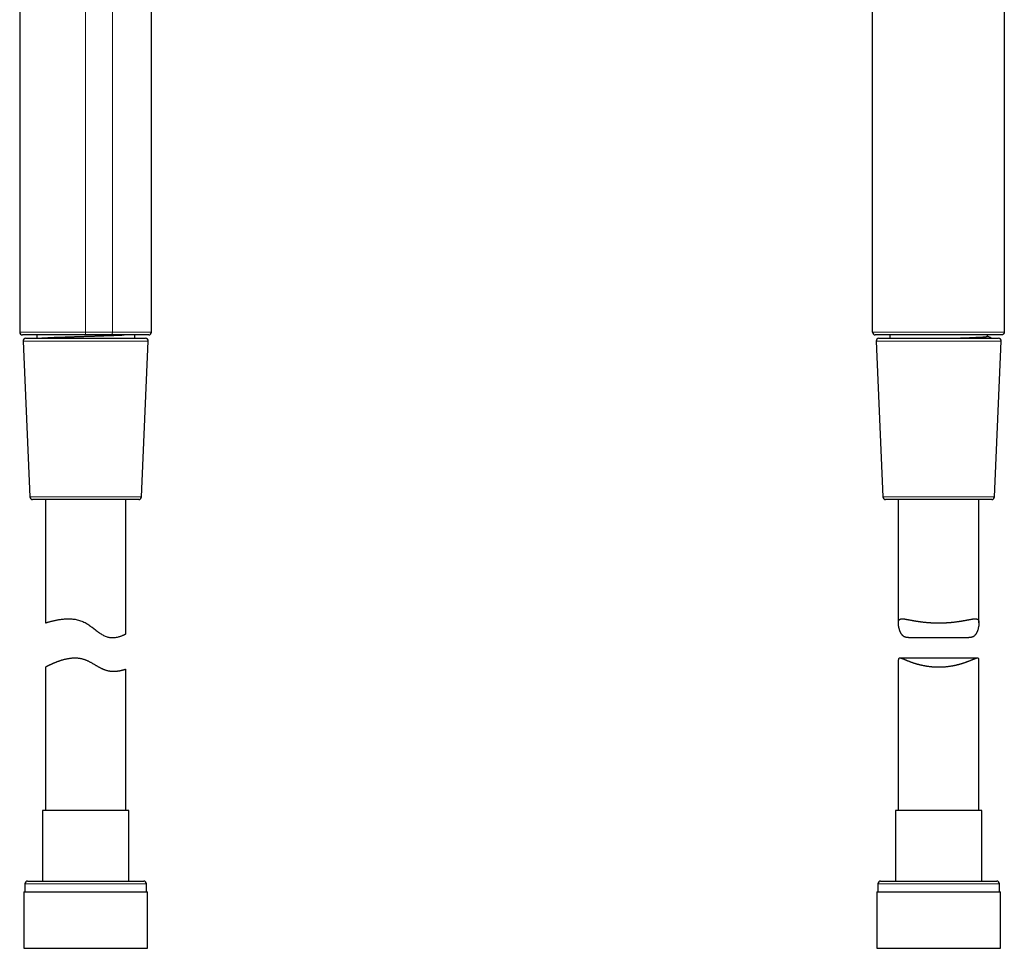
# Model space of a CAD drawing. Header units: millimetres. Extents: x 8 to 436, y 12 to 764.
# Tile 452 of 656: x 61 to 244, y 418 to 591. Entities that reach past the tile are written whole.
import ezdxf

# ---------------------------------------------------------------- set-up
doc = ezdxf.new("R2010")
doc.units = ezdxf.units.MM

msp = doc.modelspace()

# ---------------------------------------------------------------- linework, layer by layer
at = {"color": 252, "linetype": 'Continuous', "lineweight": 0}
for p, q in [((85.61, 532.73), (85.61, 660.36)), ((78.37, 657.72), (78.37, 532.73)), ((73.37, 655.9), (73.37, 532.73)), ((85.02, 531.07), (61.76, 531.07)), ((232.04, 531.07), (220.42, 531.07)), ((243.67, 531.07), (232.04, 531.07)), ((63.02, 502.07), (83.76, 502.07)), ((221.67, 502.07), (232.04, 502.07)), ((232.04, 502.07), (242.42, 502.07)), ((84.69, 430.09), (62.09, 430.09)), ((232.04, 430.09), (220.74, 430.09)), ((243.34, 430.09), (232.04, 430.09))]:
    msp.add_line(p, q, dxfattribs=at)
at = {"color": 7, "linetype": 'Continuous', "lineweight": 30}
for p, q in [((85.62, 532.73), (85.62, 660.36)), ((219.75, 532.73), (219.75, 655.9)), ((244.25, 655.9), (244.25, 532.73)), ((61.12, 651.44), (61.12, 532.73)), ((73.37, 532.23), (61.62, 532.23)), ((62.26, 531.59), (84.52, 531.59)), ((64.29, 532.23), (64.29, 531.59)), ((78.17, 532.23), (73.37, 532.23)), ((85.11, 532.23), (78.17, 532.23)), ((243.75, 532.23), (220.25, 532.23)), ((220.92, 531.59), (243.17, 531.59)), ((222.94, 532.23), (222.94, 531.59)), ((241.14, 531.97), (241.14, 532.23)), ((61.76, 531.07), (63.02, 502.07)), ((83.76, 502.07), (85.02, 531.07)), ((220.42, 531.07), (221.67, 502.07)), ((242.42, 502.07), (243.67, 531.07)), ((83.26, 501.59), (63.52, 501.59)), ((65.89, 501.59), (65.89, 478.64)), ((80.89, 476.6), (80.89, 501.59)), ((232.04, 501.59), (222.17, 501.59)), ((224.54, 501.59), (224.54, 478.63)), ((241.92, 501.59), (232.04, 501.59)), ((239.54, 478.63), (239.54, 501.59)), ((226.46, 475.9), (237.63, 475.9)), ((224.54, 471.71), (224.54, 443.71)), ((239.27, 472.07), (224.82, 472.07)), ((239.54, 443.71), (239.54, 471.71)), ((65.89, 470.38), (65.89, 443.71)), ((80.89, 443.71), (80.89, 470.02)), ((65.34, 443.71), (65.34, 430.59)), ((81.44, 443.71), (65.34, 443.71)), ((81.44, 430.59), (81.44, 443.71)), ((223.99, 443.71), (223.99, 430.59)), ((232.04, 443.71), (223.99, 443.71)), ((240.09, 443.71), (232.04, 443.71)), ((240.09, 430.59), (240.09, 443.71)), ((62.59, 430.59), (84.19, 430.59)), ((221.24, 430.59), (232.04, 430.59)), ((232.04, 430.59), (242.84, 430.59)), ((61.92, 428.59), (61.92, 418.09)), ((61.92, 428.59), (84.87, 428.59)), ((62.09, 430.09), (62.09, 428.59)), ((84.69, 428.59), (84.69, 430.09)), ((84.87, 418.09), (84.87, 428.59)), ((220.57, 428.59), (220.57, 418.09)), ((220.57, 428.59), (232.04, 428.59)), ((220.74, 430.09), (220.74, 428.59)), ((232.04, 428.59), (243.52, 428.59)), ((243.34, 428.59), (243.34, 430.09)), ((243.52, 418.09), (243.52, 428.59)), ((61.92, 418.09), (84.87, 418.09)), ((220.57, 418.09), (232.04, 418.09)), ((232.04, 418.09), (243.52, 418.09))]:
    msp.add_line(p, q, dxfattribs=at)
at = {"color": 252, "linetype": 'Continuous', "lineweight": 0, "flags": 128}
msp.add_lwpolyline([(78.37, 532.73), (78.37, 532.68), (78.37, 532.64), (78.36, 532.6), (78.36, 532.56), (78.35, 532.52), (78.34, 532.48), (78.33, 532.44), (78.32, 532.41), (78.31, 532.37), (78.3, 532.35), (78.28, 532.32), (78.27, 532.3), (78.25, 532.28), (78.24, 532.26), (78.22, 532.25), (78.2, 532.24), (78.18, 532.23), (78.17, 532.23)], dxfattribs=at)
at = {"color": 7, "linetype": 'Continuous', "lineweight": 30, "flags": 128}
msp.add_lwpolyline([(65.89, 478.64), (65.89, 478.64), (65.9, 478.64), (65.92, 478.65), (65.94, 478.65), (65.96, 478.66), (65.99, 478.67), (66.03, 478.68), (66.07, 478.69), (66.12, 478.7), (66.17, 478.72), (66.23, 478.73), (66.29, 478.75), (66.36, 478.77), (66.43, 478.79), (66.51, 478.81), (66.59, 478.83), (66.68, 478.86), (66.77, 478.88), (66.87, 478.91), (66.97, 478.93), (67.08, 478.96), (67.19, 478.99), (67.31, 479.02), (67.43, 479.04), (67.56, 479.07), (67.69, 479.1), (67.83, 479.13), (67.97, 479.16), (68.11, 479.18), (68.26, 479.21), (68.42, 479.24), (68.58, 479.26), (68.74, 479.29), (68.91, 479.31), (69.08, 479.33), (69.26, 479.35), (69.44, 479.37), (69.62, 479.38), (69.81, 479.39), (70, 479.4), (70.2, 479.4), (70.4, 479.4), (70.6, 479.39), (70.8, 479.38), (71, 479.36), (71.21, 479.34), (71.42, 479.31), (71.63, 479.27), (71.84, 479.22), (72.05, 479.17), (72.26, 479.11), (72.46, 479.05), (72.67, 478.97), (72.87, 478.89), (73.07, 478.8), (73.27, 478.7), (73.46, 478.59), (73.66, 478.48), (73.82, 478.38), (73.98, 478.27), (74.13, 478.16), (74.29, 478.05), (74.44, 477.93), (74.6, 477.82), (74.9, 477.58), (75.2, 477.35), (75.35, 477.23), (75.5, 477.12), (75.65, 477), (75.8, 476.89), (75.95, 476.79), (76.1, 476.68), (76.26, 476.58), (76.41, 476.49), (76.57, 476.4), (76.72, 476.31), (76.88, 476.24), (77.04, 476.17), (77.2, 476.1), (77.37, 476.05), (77.52, 476.01), (77.68, 475.97), (77.84, 475.95), (77.99, 475.93), (78.14, 475.91), (78.29, 475.91), (78.44, 475.91), (78.58, 475.91), (78.78, 475.92), (78.96, 475.94), (79.14, 475.97), (79.31, 476.01), (79.47, 476.05), (79.63, 476.09), (79.77, 476.13), (79.91, 476.18), (80.02, 476.21), (80.12, 476.25), (80.22, 476.29), (80.31, 476.33), (80.4, 476.36), (80.47, 476.4), (80.55, 476.43), (80.61, 476.46), (80.67, 476.49), (80.72, 476.52), (80.76, 476.54), (80.79, 476.55), (80.82, 476.57), (80.85, 476.58), (80.87, 476.59), (80.88, 476.6), (80.89, 476.6), (80.89, 476.6), (80.89, 476.6)], dxfattribs=at)
at = {"color": 7, "linetype": 'Continuous', "lineweight": 30}
for centre, start, end in [((61.62, 532.73), 180, 270), ((62.26, 531.09), 90, 182.4813), ((84.52, 531.09), 357.5187, 90), ((85.12, 532.73), 270, 0.0002), ((220.25, 532.73), 180, 270), ((220.92, 531.09), 90, 182.4813), ((243.17, 531.09), 357.5187, 90), ((63.52, 502.09), 182.4813, 270), ((83.26, 502.09), 270, 357.5187), ((222.17, 502.09), 182.4813, 270), ((241.92, 502.09), 270, 357.5187), ((62.59, 430.09), 90, 180), ((84.19, 430.09), 0, 90), ((221.24, 430.09), 90, 180), ((242.84, 430.09), 0, 90)]:
    msp.add_arc(centre, 0.5, start, end, dxfattribs=at)
at = {"color": 252, "linetype": 'Continuous', "lineweight": 0}
for points, knots in [([(61.12, 532.73), (61.12, 532.73), (61.12, 532.73), (61.13, 532.73), (61.14, 532.73), (61.17, 532.73), (61.2, 532.73), (61.24, 532.73), (61.29, 532.73), (61.34, 532.73), (61.41, 532.73), (61.47, 532.73), (61.55, 532.73), (61.63, 532.73), (61.72, 532.73), (61.81, 532.73), (61.91, 532.73), (62.01, 532.73), (62.12, 532.73), (62.24, 532.73), (62.35, 532.73), (62.45, 532.73), (62.55, 532.73), (62.65, 532.73), (62.76, 532.73), (62.89, 532.73), (63.04, 532.73), (63.19, 532.73), (63.35, 532.73), (63.51, 532.73), (63.71, 532.73), (63.93, 532.73), (64.2, 532.73), (64.47, 532.73), (64.71, 532.73), (64.91, 532.73), (65.06, 532.73), (65.22, 532.73), (65.39, 532.73), (65.59, 532.73), (65.8, 532.73), (66.02, 532.73), (66.25, 532.73), (66.48, 532.73), (66.74, 532.73), (67.05, 532.73), (67.4, 532.73), (67.76, 532.73), (68.06, 532.73), (68.32, 532.73), (68.51, 532.73), (68.7, 532.73), (68.92, 532.73), (69.16, 532.73), (69.42, 532.73), (69.68, 532.73), (69.95, 532.73), (70.22, 532.73), (70.53, 532.73), (70.88, 532.73), (71.28, 532.73), (71.68, 532.73), (72.06, 532.73), (72.4, 532.73), (72.73, 532.73), (73.05, 532.73), (73.26, 532.73), (73.37, 532.73)], [0, 0, 0, 0, 0.00088, 0.019016, 0.037152, 0.055508, 0.073879, 0.089997, 0.106126, 0.121905, 0.137684, 0.153502, 0.16932, 0.184426, 0.199533, 0.214674, 0.229815, 0.244509, 0.259204, 0.273929, 0.288655, 0.29962, 0.310586, 0.321564, 0.332542, 0.346934, 0.361328, 0.37572, 0.390179, 0.404639, 0.419098, 0.440135, 0.461172, 0.482301, 0.503431, 0.514396, 0.525361, 0.536339, 0.547318, 0.56171, 0.576104, 0.590496, 0.604954, 0.619415, 0.633874, 0.654911, 0.675948, 0.697077, 0.718207, 0.729172, 0.740137, 0.751115, 0.762093, 0.776485, 0.790879, 0.805271, 0.81973, 0.834191, 0.84865, 0.869686, 0.890723, 0.911853, 0.932982, 0.949713, 0.966445, 0.983222, 1, 1, 1, 1]), ([(73.37, 532.73), (73.48, 532.73), (73.71, 532.73), (74.05, 532.73), (74.4, 532.73), (74.77, 532.73), (75.1, 532.73), (75.4, 532.73), (75.66, 532.73), (75.91, 532.73), (76.17, 532.73), (76.42, 532.73), (76.72, 532.73), (77.05, 532.73), (77.38, 532.73), (77.67, 532.73), (77.9, 532.73), (78.14, 532.73), (78.29, 532.73), (78.37, 532.73)], [0, 0, 0, 0, 0.065735, 0.131482, 0.197216, 0.271508, 0.3458, 0.395942, 0.446084, 0.496768, 0.547451, 0.598321, 0.64919, 0.725802, 0.802415, 0.851768, 0.901122, 0.950561, 1, 1, 1, 1]), ([(78.37, 532.73), (78.45, 532.73), (78.6, 532.73), (78.86, 532.73), (79.13, 532.73), (79.43, 532.73), (79.73, 532.73), (80.02, 532.73), (80.3, 532.73), (80.59, 532.73), (80.86, 532.73), (81.14, 532.73), (81.38, 532.73), (81.6, 532.73), (81.81, 532.73), (82.04, 532.73), (82.29, 532.73), (82.52, 532.73), (82.76, 532.73), (83, 532.73), (83.23, 532.73), (83.45, 532.73), (83.65, 532.73), (83.83, 532.73), (84, 532.73), (84.14, 532.73), (84.28, 532.73), (84.42, 532.73), (84.57, 532.73), (84.7, 532.73), (84.84, 532.73), (84.96, 532.73), (85.08, 532.73), (85.19, 532.73), (85.28, 532.73), (85.35, 532.73), (85.42, 532.73), (85.47, 532.73), (85.51, 532.73), (85.55, 532.73), (85.59, 532.73), (85.6, 532.73), (85.61, 532.73)], [0, 0, 0, 0, 0.018665, 0.037329, 0.062356, 0.087388, 0.112415, 0.137745, 0.16308, 0.18841, 0.214049, 0.239693, 0.265332, 0.284676, 0.304021, 0.32977, 0.355531, 0.381291, 0.407041, 0.435501, 0.463969, 0.492429, 0.518068, 0.543712, 0.569351, 0.588695, 0.60804, 0.633789, 0.65955, 0.68531, 0.71106, 0.73952, 0.767988, 0.796448, 0.822087, 0.847731, 0.87337, 0.892714, 0.912059, 0.94137, 0.970689, 1, 1, 1, 1]), ([(81.65, 531.59), (81.69, 531.59), (81.8, 531.59), (81.97, 531.6), (82.15, 531.61), (82.33, 531.62), (82.44, 531.63), (82.49, 531.63)], [0, 0, 0, 0, 0.1304517, 0.3475851, 0.5649645, 0.7824746, 1, 1, 1, 1]), ([(219.75, 532.73), (219.75, 532.73), (219.75, 532.73), (219.76, 532.73), (219.78, 532.73), (219.81, 532.73), (219.85, 532.73), (219.89, 532.73), (219.94, 532.73), (220, 532.73), (220.06, 532.73), (220.12, 532.73), (220.19, 532.73), (220.27, 532.73), (220.35, 532.73), (220.43, 532.73), (220.51, 532.73), (220.59, 532.73), (220.67, 532.73), (220.76, 532.73), (220.86, 532.73), (220.98, 532.73), (221.11, 532.73), (221.24, 532.73), (221.37, 532.73), (221.54, 532.73), (221.73, 532.73), (221.95, 532.73), (222.19, 532.73), (222.41, 532.73), (222.63, 532.73), (222.84, 532.73), (223.04, 532.73), (223.26, 532.73), (223.47, 532.73), (223.69, 532.73), (223.91, 532.73), (224.13, 532.73), (224.35, 532.73), (224.58, 532.73), (224.81, 532.73), (225.03, 532.73), (225.27, 532.73), (225.49, 532.73), (225.69, 532.73), (225.87, 532.73), (226.06, 532.73), (226.27, 532.73), (226.49, 532.73), (226.74, 532.73), (227, 532.73), (227.25, 532.73), (227.51, 532.73), (227.81, 532.73), (228.15, 532.73), (228.53, 532.73), (228.92, 532.73), (229.29, 532.73), (229.64, 532.73), (229.97, 532.73), (230.3, 532.73), (230.64, 532.73), (230.97, 532.73), (231.31, 532.73), (231.66, 532.73), (232.01, 532.73), (232.36, 532.73), (232.71, 532.73), (233.06, 532.73), (233.4, 532.73), (233.73, 532.73), (234.04, 532.73), (234.34, 532.73), (234.64, 532.73), (234.94, 532.73), (235.23, 532.73), (235.51, 532.73), (235.79, 532.73), (236.06, 532.73), (236.33, 532.73), (236.59, 532.73), (236.85, 532.73), (237.11, 532.73), (237.34, 532.73), (237.56, 532.73), (237.75, 532.73), (237.93, 532.73), (238.14, 532.73), (238.36, 532.73), (238.6, 532.73), (238.83, 532.73), (239.06, 532.73), (239.29, 532.73), (239.54, 532.73), (239.82, 532.73), (240.13, 532.73), (240.42, 532.73), (240.66, 532.73), (240.86, 532.73), (241, 532.73), (241.15, 532.73), (241.3, 532.73), (241.47, 532.73), (241.64, 532.73), (241.81, 532.73), (241.98, 532.73), (242.14, 532.73), (242.31, 532.73), (242.5, 532.73), (242.7, 532.73), (242.89, 532.73), (243.04, 532.73), (243.16, 532.73), (243.24, 532.73), (243.33, 532.73), (243.42, 532.73), (243.51, 532.73), (243.6, 532.73), (243.69, 532.73), (243.77, 532.73), (243.84, 532.73), (243.92, 532.73), (244, 532.73), (244.07, 532.73), (244.13, 532.73), (244.18, 532.73), (244.21, 532.73), (244.23, 532.73), (244.25, 532.73), (244.25, 532.73), (244.25, 532.73)], [0, 0, 0, 0, 0.008441, 0.016889, 0.025008, 0.033127, 0.041267, 0.049407, 0.056868, 0.06433, 0.071807, 0.079285, 0.086304, 0.093323, 0.100355, 0.107388, 0.112958, 0.118527, 0.124104, 0.12968, 0.136913, 0.144147, 0.15138, 0.158647, 0.165914, 0.173181, 0.183558, 0.193934, 0.204355, 0.214776, 0.222978, 0.231185, 0.239125, 0.247065, 0.255025, 0.262984, 0.270474, 0.277965, 0.285471, 0.292978, 0.300267, 0.307556, 0.31486, 0.322164, 0.327734, 0.333303, 0.33888, 0.344456, 0.351689, 0.358923, 0.366156, 0.373423, 0.380691, 0.387957, 0.398334, 0.40871, 0.419131, 0.429552, 0.438231, 0.446916, 0.455712, 0.464508, 0.47333, 0.482153, 0.491214, 0.500274, 0.509364, 0.518454, 0.527693, 0.536939, 0.545141, 0.553349, 0.561289, 0.569228, 0.577188, 0.585148, 0.592638, 0.600128, 0.607635, 0.615141, 0.62243, 0.629719, 0.637023, 0.644328, 0.649897, 0.655467, 0.661043, 0.666619, 0.673852, 0.681086, 0.688319, 0.695586, 0.702854, 0.710121, 0.720497, 0.730874, 0.741295, 0.751716, 0.757285, 0.762855, 0.768431, 0.774007, 0.78124, 0.788474, 0.795707, 0.802974, 0.810242, 0.817509, 0.827885, 0.838262, 0.848682, 0.859103, 0.864673, 0.870242, 0.875819, 0.881395, 0.888628, 0.895862, 0.903095, 0.910362, 0.91763, 0.924896, 0.935273, 0.945649, 0.95607, 0.966491, 0.974857, 0.983222, 0.991611, 1, 1, 1, 1])]:
    msp.add_open_spline(points, degree=3, knots=knots, dxfattribs=at)
at = {"color": 7, "linetype": 'Continuous', "lineweight": 30}
for points, knots in [([(64.6, 531.59), (64.61, 531.59), (64.64, 531.59), (64.71, 531.6), (64.81, 531.61), (64.91, 531.62), (65.02, 531.63), (65.15, 531.64), (65.28, 531.65), (65.42, 531.66), (65.57, 531.67), (65.73, 531.68), (65.89, 531.69), (66.08, 531.7), (66.28, 531.71), (66.51, 531.72), (66.74, 531.73), (66.98, 531.75), (67.22, 531.76), (67.45, 531.77), (67.7, 531.78), (67.95, 531.79), (68.2, 531.8), (68.46, 531.8), (68.73, 531.81), (69.02, 531.82), (69.32, 531.83), (69.63, 531.84), (69.94, 531.85), (70.25, 531.86), (70.55, 531.87), (70.83, 531.88), (71.11, 531.89), (71.4, 531.9), (71.69, 531.91), (72, 531.92), (72.33, 531.93), (72.68, 531.94), (73.04, 531.96), (73.38, 531.97), (73.72, 531.98), (74.04, 531.99), (74.37, 532), (74.69, 532.01), (75.02, 532.02), (75.33, 532.03), (75.64, 532.04), (75.93, 532.05), (76.21, 532.06), (76.49, 532.07), (76.76, 532.08), (77.03, 532.09), (77.31, 532.1), (77.6, 532.11), (77.89, 532.12), (78.18, 532.13), (78.47, 532.14), (78.75, 532.15), (79.02, 532.16), (79.29, 532.17), (79.55, 532.18), (79.79, 532.19), (80.02, 532.2), (80.24, 532.21), (80.42, 532.22), (80.52, 532.23), (80.55, 532.23)], [0, 0, 0, 0, 0.006728, 0.021409, 0.036143, 0.050921, 0.065737, 0.080581, 0.095447, 0.110325, 0.125208, 0.140088, 0.154957, 0.169806, 0.187271, 0.204684, 0.222034, 0.239308, 0.255218, 0.271043, 0.286774, 0.302403, 0.31792, 0.333319, 0.348591, 0.365295, 0.382132, 0.39912, 0.416247, 0.433504, 0.447975, 0.462521, 0.477135, 0.49181, 0.506538, 0.521312, 0.538771, 0.55627, 0.573796, 0.591335, 0.60757, 0.623794, 0.639997, 0.656169, 0.672299, 0.688377, 0.704394, 0.719013, 0.733564, 0.748042, 0.762438, 0.776746, 0.79096, 0.807883, 0.824652, 0.841372, 0.858246, 0.875267, 0.892119, 0.909092, 0.926177, 0.943362, 0.959348, 0.9754, 0.991509, 1, 1, 1, 1]), ([(82.49, 532.23), (82.49, 532.22), (82.49, 532.18), (82.49, 532.12), (82.49, 532.05), (82.49, 531.96), (82.49, 531.86), (82.49, 531.75), (82.49, 531.67), (82.49, 531.63)], [0, 0, 0, 0, 0.087265, 0.228259, 0.369227, 0.526795, 0.684419, 0.842189, 1, 1, 1, 1]), ([(82.49, 531.63), (82.49, 531.62), (82.49, 531.61), (82.49, 531.59), (82.49, 531.59)], [0, 0, 0, 0, 0.674175, 1, 1, 1, 1]), ([(85.12, 532.23), (85.12, 532.23), (85.12, 532.23), (85.12, 532.23), (85.11, 532.23), (85.11, 532.23)], [0, 0, 0, 0, 0.085682, 0.542762, 1, 1, 1, 1]), ([(85.61, 532.73), (85.61, 532.73), (85.61, 532.73), (85.62, 532.73), (85.62, 532.73), (85.62, 532.73), (85.62, 532.73)], [0, 0, 0, 0, 0.00012, 0.457161, 0.91436, 1, 1, 1, 1]), ([(234.38, 531.59), (234.42, 531.59), (234.56, 531.59), (234.79, 531.6), (235.07, 531.61), (235.35, 531.62), (235.63, 531.63), (235.9, 531.64), (236.17, 531.65), (236.44, 531.66), (236.7, 531.67), (236.95, 531.68), (237.2, 531.69), (237.46, 531.7), (237.73, 531.71), (238, 531.72), (238.26, 531.73), (238.5, 531.75), (238.73, 531.76), (238.94, 531.77), (239.15, 531.78), (239.34, 531.79), (239.52, 531.8), (239.7, 531.8), (239.86, 531.81), (240.03, 531.82), (240.18, 531.83), (240.33, 531.84), (240.47, 531.85), (240.59, 531.86), (240.69, 531.87), (240.78, 531.88), (240.86, 531.89), (240.93, 531.9), (240.99, 531.91), (241.04, 531.92), (241.08, 531.93), (241.12, 531.94), (241.14, 531.96), (241.14, 531.96), (241.14, 531.97)], [0, 0, 0, 0, 0.011377, 0.036205, 0.061121, 0.086113, 0.111167, 0.13627, 0.161409, 0.18657, 0.211739, 0.236902, 0.262046, 0.287157, 0.316692, 0.34614, 0.375479, 0.40469, 0.431596, 0.458358, 0.484961, 0.51139, 0.537631, 0.563672, 0.589498, 0.617746, 0.64622, 0.674947, 0.703911, 0.733093, 0.757565, 0.782164, 0.806878, 0.831694, 0.856601, 0.881584, 0.91111, 0.940703, 0.97034, 1, 1, 1, 1]), ([(241.89, 531.59), (241.87, 531.6), (241.62, 531.73), (241.37, 531.86), (241.14, 531.98)], [0, 0, 0, 0, 0.090249, 1, 1, 1, 1]), ([(226.46, 475.91), (226.44, 475.91), (226.38, 475.9), (226.28, 475.91), (226.16, 475.92), (226.06, 475.94), (225.96, 475.96), (225.86, 475.98), (225.77, 476.01), (225.68, 476.05), (225.59, 476.1), (225.51, 476.15), (225.43, 476.21), (225.36, 476.28), (225.29, 476.35), (225.23, 476.42), (225.17, 476.5), (225.11, 476.59), (225.06, 476.67), (225, 476.77), (224.95, 476.88), (224.9, 476.99), (224.85, 477.11), (224.8, 477.23), (224.76, 477.35), (224.73, 477.47), (224.69, 477.59), (224.66, 477.72), (224.64, 477.84), (224.61, 477.96), (224.59, 478.08), (224.58, 478.2), (224.56, 478.31), (224.55, 478.42), (224.55, 478.53), (224.54, 478.63), (224.55, 478.73), (224.55, 478.83), (224.57, 478.91), (224.58, 478.99), (224.61, 479.07), (224.64, 479.13), (224.67, 479.19), (224.72, 479.24), (224.77, 479.28), (224.82, 479.31), (224.88, 479.34), (224.95, 479.36), (225.02, 479.38), (225.1, 479.39), (225.18, 479.4), (225.27, 479.4), (225.36, 479.4), (225.45, 479.39), (225.54, 479.38), (225.64, 479.37), (225.74, 479.36), (225.85, 479.34), (225.96, 479.32), (226.08, 479.3), (226.19, 479.28), (226.32, 479.26), (226.44, 479.24), (226.57, 479.21), (226.71, 479.19), (226.84, 479.16), (226.98, 479.13), (227.13, 479.11), (227.28, 479.08), (227.43, 479.05), (227.58, 479.03), (227.74, 479), (227.9, 478.97), (228.07, 478.95), (228.23, 478.92), (228.41, 478.9), (228.59, 478.87), (228.78, 478.85), (228.97, 478.82), (229.16, 478.8), (229.36, 478.78), (229.56, 478.76), (229.77, 478.74), (229.97, 478.72), (230.18, 478.71), (230.39, 478.69), (230.6, 478.68), (230.81, 478.67), (231.01, 478.66), (231.22, 478.65), (231.42, 478.64), (231.63, 478.64), (231.84, 478.64), (232.04, 478.64), (232.25, 478.64), (232.46, 478.64), (232.67, 478.64), (232.88, 478.65), (233.08, 478.66), (233.29, 478.67), (233.49, 478.68), (233.68, 478.69), (233.88, 478.7), (234.07, 478.72), (234.27, 478.73), (234.46, 478.75), (234.65, 478.77), (234.84, 478.79), (235.03, 478.81), (235.21, 478.83), (235.39, 478.86), (235.57, 478.88), (235.75, 478.91), (235.93, 478.93), (236.1, 478.96), (236.27, 478.99), (236.44, 479.02), (236.6, 479.04), (236.76, 479.07), (236.92, 479.1), (237.08, 479.13), (237.23, 479.16), (237.37, 479.18), (237.52, 479.21), (237.66, 479.24), (237.8, 479.26), (237.93, 479.29), (238.06, 479.31), (238.19, 479.33), (238.31, 479.35), (238.42, 479.37), (238.53, 479.38), (238.64, 479.39), (238.74, 479.4), (238.83, 479.4), (238.92, 479.4), (239.01, 479.39), (239.08, 479.38), (239.16, 479.36), (239.22, 479.34), (239.28, 479.31), (239.34, 479.27), (239.38, 479.23), (239.42, 479.17), (239.46, 479.11), (239.49, 479.05), (239.51, 478.97), (239.53, 478.89), (239.54, 478.8), (239.54, 478.7), (239.54, 478.59), (239.54, 478.48), (239.53, 478.38), (239.52, 478.27), (239.51, 478.16), (239.49, 478.05), (239.47, 477.93), (239.44, 477.78), (239.39, 477.58), (239.34, 477.39), (239.29, 477.23), (239.24, 477.12), (239.2, 477), (239.15, 476.89), (239.09, 476.78), (239.04, 476.68), (238.98, 476.58), (238.91, 476.49), (238.84, 476.4), (238.76, 476.31), (238.68, 476.23), (238.6, 476.16), (238.5, 476.1), (238.41, 476.05), (238.3, 476.01), (238.2, 475.97), (238.08, 475.95), (237.97, 475.93), (237.85, 475.91), (237.73, 475.91), (237.66, 475.91), (237.63, 475.91)], [0, 0, 0, 0, 0.001862, 0.008094, 0.012718, 0.017349, 0.022004, 0.026658, 0.031346, 0.036034, 0.040756, 0.045487, 0.050106, 0.054733, 0.059387, 0.064041, 0.06872, 0.073399, 0.078093, 0.082792, 0.088298, 0.093804, 0.099324, 0.104844, 0.110373, 0.115902, 0.121439, 0.126975, 0.132518, 0.138061, 0.143613, 0.149165, 0.154731, 0.160297, 0.165884, 0.171471, 0.177378, 0.183296, 0.189256, 0.195215, 0.201225, 0.207234, 0.213288, 0.219354, 0.225251, 0.231158, 0.237101, 0.243045, 0.249026, 0.255007, 0.261018, 0.267038, 0.272296, 0.277554, 0.282831, 0.288107, 0.293401, 0.298695, 0.304005, 0.309315, 0.31464, 0.319965, 0.325305, 0.330645, 0.335991, 0.341337, 0.346697, 0.352057, 0.357432, 0.362806, 0.368194, 0.373583, 0.378985, 0.384388, 0.389805, 0.395223, 0.401067, 0.406911, 0.412775, 0.418638, 0.424521, 0.430404, 0.436307, 0.44221, 0.448133, 0.454056, 0.46, 0.465945, 0.471602, 0.477259, 0.482934, 0.48861, 0.494304, 0.499999, 0.505712, 0.511425, 0.517158, 0.522891, 0.528642, 0.534394, 0.53992, 0.545445, 0.550987, 0.55653, 0.562089, 0.567648, 0.573225, 0.578801, 0.584394, 0.589987, 0.595597, 0.601207, 0.606849, 0.61249, 0.618149, 0.623807, 0.629482, 0.635157, 0.640848, 0.64654, 0.652249, 0.657957, 0.663683, 0.669408, 0.675256, 0.681103, 0.68697, 0.692837, 0.698725, 0.704612, 0.710522, 0.716431, 0.722366, 0.7283, 0.734261, 0.740223, 0.746178, 0.752141, 0.758136, 0.76413, 0.770165, 0.776199, 0.782274, 0.78836, 0.794326, 0.800305, 0.806327, 0.81235, 0.818423, 0.824496, 0.830613, 0.836741, 0.842012, 0.847283, 0.852569, 0.857855, 0.863151, 0.868447, 0.879051, 0.889669, 0.894984, 0.900299, 0.905624, 0.910948, 0.916286, 0.921623, 0.926899, 0.93218, 0.937488, 0.942795, 0.948143, 0.953492, 0.958888, 0.964299, 0.969582, 0.974878, 0.980217, 0.985556, 0.990938, 0.996319, 1, 1, 1, 1]), ([(80.89, 470.02), (80.89, 470.02), (80.89, 470.02), (80.88, 470.02), (80.87, 470.01), (80.85, 470), (80.82, 470), (80.79, 469.98), (80.75, 469.97), (80.71, 469.96), (80.66, 469.94), (80.61, 469.92), (80.55, 469.9), (80.49, 469.88), (80.42, 469.86), (80.34, 469.84), (80.26, 469.82), (80.18, 469.8), (80.09, 469.77), (79.99, 469.75), (79.89, 469.73), (79.79, 469.7), (79.68, 469.68), (79.56, 469.66), (79.44, 469.64), (79.31, 469.63), (79.17, 469.61), (79.01, 469.6), (78.85, 469.59), (78.68, 469.58), (78.51, 469.58), (78.33, 469.59), (78.14, 469.6), (77.96, 469.62), (77.79, 469.65), (77.62, 469.68), (77.45, 469.72), (77.28, 469.77), (77.11, 469.82), (76.93, 469.88), (76.76, 469.95), (76.59, 470.03), (76.41, 470.11), (76.24, 470.19), (76.06, 470.28), (75.89, 470.38), (75.72, 470.48), (75.54, 470.58), (75.37, 470.68), (75.19, 470.78), (75.01, 470.89), (74.84, 470.99), (74.66, 471.09), (74.48, 471.2), (74.29, 471.3), (74.1, 471.4), (73.91, 471.49), (73.71, 471.58), (73.51, 471.67), (73.31, 471.75), (73.1, 471.82), (72.89, 471.88), (72.68, 471.93), (72.47, 471.97), (72.26, 472.01), (72.04, 472.04), (71.83, 472.06), (71.61, 472.07), (71.4, 472.07), (71.18, 472.07), (70.95, 472.06), (70.71, 472.04), (70.48, 472.01), (70.25, 471.98), (70.02, 471.94), (69.8, 471.9), (69.58, 471.85), (69.38, 471.8), (69.19, 471.75), (69.01, 471.7), (68.84, 471.65), (68.68, 471.59), (68.51, 471.54), (68.35, 471.48), (68.2, 471.43), (68.04, 471.37), (67.9, 471.31), (67.75, 471.25), (67.62, 471.2), (67.49, 471.14), (67.38, 471.1), (67.29, 471.06), (67.2, 471.02), (67.11, 470.98), (67.02, 470.94), (66.94, 470.9), (66.86, 470.86), (66.78, 470.82), (66.7, 470.79), (66.63, 470.75), (66.56, 470.72), (66.5, 470.69), (66.43, 470.66), (66.37, 470.63), (66.32, 470.6), (66.26, 470.57), (66.2, 470.54), (66.14, 470.51), (66.09, 470.49), (66.05, 470.46), (66.01, 470.44), (65.97, 470.42), (65.94, 470.41), (65.92, 470.4), (65.9, 470.39), (65.89, 470.38), (65.89, 470.38), (65.89, 470.38), (65.89, 470.38)], [0, 0, 0, 0, 0.008454, 0.016915, 0.025401, 0.033887, 0.042402, 0.050917, 0.05946, 0.068003, 0.076575, 0.085147, 0.093742, 0.102345, 0.110787, 0.119236, 0.127707, 0.136178, 0.144674, 0.15317, 0.161691, 0.170212, 0.178759, 0.187306, 0.195877, 0.204455, 0.214369, 0.224284, 0.23425, 0.244216, 0.254244, 0.264272, 0.274375, 0.284477, 0.2929, 0.301322, 0.309806, 0.318291, 0.326845, 0.335399, 0.344022, 0.352644, 0.361159, 0.369684, 0.378242, 0.3868, 0.395385, 0.40397, 0.412574, 0.421179, 0.429799, 0.43842, 0.447054, 0.455692, 0.464562, 0.473431, 0.482334, 0.491235, 0.50019, 0.509144, 0.518175, 0.527207, 0.53612, 0.545034, 0.55403, 0.563027, 0.572104, 0.581181, 0.590332, 0.599484, 0.609831, 0.620179, 0.630608, 0.641038, 0.651538, 0.662038, 0.6726, 0.683161, 0.692151, 0.701148, 0.710172, 0.719196, 0.728248, 0.737301, 0.746381, 0.755461, 0.764569, 0.773677, 0.782809, 0.791948, 0.798755, 0.805565, 0.812386, 0.819207, 0.82604, 0.832874, 0.839721, 0.846569, 0.85343, 0.860291, 0.867167, 0.874043, 0.880934, 0.887825, 0.894729, 0.901637, 0.9103, 0.91897, 0.927669, 0.936367, 0.945099, 0.953831, 0.962598, 0.971364, 0.980166, 0.988969, 0.997803, 1, 1, 1, 1]), ([(239.54, 471.71), (239.54, 471.72), (239.54, 471.76), (239.54, 471.82), (239.53, 471.88), (239.51, 471.93), (239.49, 471.97), (239.46, 472.01), (239.42, 472.04), (239.38, 472.06), (239.33, 472.07), (239.28, 472.07), (239.21, 472.07), (239.14, 472.06), (239.05, 472.04), (238.96, 472.01), (238.86, 471.98), (238.75, 471.94), (238.63, 471.9), (238.51, 471.85), (238.38, 471.8), (238.26, 471.75), (238.14, 471.7), (238.01, 471.65), (237.88, 471.59), (237.74, 471.54), (237.6, 471.48), (237.46, 471.43), (237.31, 471.37), (237.15, 471.31), (236.99, 471.25), (236.83, 471.2), (236.68, 471.14), (236.54, 471.1), (236.41, 471.06), (236.28, 471.02), (236.14, 470.98), (236.01, 470.94), (235.87, 470.9), (235.73, 470.86), (235.59, 470.82), (235.44, 470.79), (235.3, 470.75), (235.15, 470.72), (235, 470.69), (234.85, 470.66), (234.69, 470.63), (234.54, 470.6), (234.37, 470.57), (234.18, 470.54), (233.98, 470.51), (233.78, 470.49), (233.57, 470.46), (233.37, 470.44), (233.16, 470.42), (232.95, 470.41), (232.74, 470.4), (232.53, 470.39), (232.31, 470.38), (232.1, 470.38), (231.88, 470.38), (231.66, 470.39), (231.43, 470.39), (231.2, 470.41), (230.98, 470.42), (230.75, 470.44), (230.53, 470.46), (230.31, 470.49), (230.08, 470.51), (229.87, 470.55), (229.65, 470.58), (229.44, 470.62), (229.23, 470.66), (229.02, 470.7), (228.82, 470.75), (228.62, 470.79), (228.42, 470.84), (228.23, 470.9), (228.04, 470.95), (227.85, 471), (227.67, 471.06), (227.5, 471.11), (227.34, 471.17), (227.19, 471.22), (227.04, 471.27), (226.89, 471.33), (226.74, 471.38), (226.6, 471.44), (226.46, 471.49), (226.33, 471.54), (226.2, 471.6), (226.08, 471.65), (225.94, 471.7), (225.81, 471.76), (225.67, 471.82), (225.53, 471.87), (225.41, 471.92), (225.29, 471.96), (225.18, 472), (225.08, 472.03), (224.99, 472.05), (224.92, 472.06), (224.86, 472.07), (224.8, 472.07), (224.75, 472.07), (224.71, 472.06), (224.67, 472.04), (224.63, 472.01), (224.6, 471.98), (224.58, 471.94), (224.56, 471.89), (224.55, 471.84), (224.55, 471.78), (224.54, 471.74), (224.54, 471.71)], [0, 0, 0, 0, 0.00369, 0.012822, 0.021954, 0.030967, 0.039979, 0.049076, 0.058173, 0.06735, 0.076529, 0.085782, 0.095035, 0.105498, 0.11596, 0.126506, 0.137051, 0.147668, 0.158285, 0.168964, 0.179643, 0.188733, 0.19783, 0.206954, 0.216078, 0.225231, 0.234385, 0.243566, 0.252747, 0.261956, 0.271166, 0.280399, 0.28964, 0.296522, 0.303408, 0.310304, 0.317201, 0.32411, 0.331019, 0.337943, 0.344867, 0.351804, 0.358741, 0.365694, 0.372647, 0.379614, 0.386582, 0.393563, 0.400549, 0.409308, 0.418075, 0.42687, 0.435665, 0.444494, 0.453323, 0.462187, 0.471051, 0.479952, 0.488852, 0.497784, 0.506726, 0.516172, 0.525619, 0.535109, 0.5446, 0.554134, 0.563668, 0.573246, 0.582823, 0.592438, 0.602063, 0.611524, 0.620984, 0.630483, 0.639981, 0.649516, 0.659051, 0.668621, 0.678191, 0.687791, 0.6974, 0.706065, 0.714737, 0.723429, 0.732122, 0.740838, 0.749554, 0.758294, 0.767034, 0.775798, 0.784563, 0.793349, 0.802142, 0.813121, 0.8241, 0.835138, 0.846176, 0.857283, 0.86839, 0.87958, 0.89077, 0.899168, 0.907566, 0.916013, 0.924461, 0.932965, 0.94147, 0.950039, 0.958608, 0.96702, 0.975432, 0.983913, 0.992394, 1, 1, 1, 1])]:
    msp.add_open_spline(points, degree=3, knots=knots, dxfattribs=at)
at = {"color": 252, "linetype": 'Continuous', "lineweight": 0}
for points in [[(73.37, 532.73), (73.37, 532.7), (73.37, 532.63), (73.37, 532.54), (73.37, 532.45), (73.37, 532.37), (73.37, 532.31), (73.37, 532.26), (73.37, 532.23), (73.37, 532.23), (73.37, 532.23)], [(85.61, 532.73), (85.6, 532.66), (85.59, 532.53), (85.47, 532.37), (85.31, 532.25), (85.18, 532.24), (85.11, 532.23)]]:
    msp.add_open_spline(points, degree=3, dxfattribs=at)
at = {"color": 7, "linetype": 'Continuous', "lineweight": 30}
msp.add_open_spline([(244.25, 532.73), (244.25, 532.7), (244.25, 532.63), (244.22, 532.54), (244.17, 532.45), (244.11, 532.37), (244.03, 532.31), (243.94, 532.26), (243.85, 532.23), (243.78, 532.23), (243.75, 532.23)], degree=3, dxfattribs=at)

doc.saveas('drawing.dxf')
